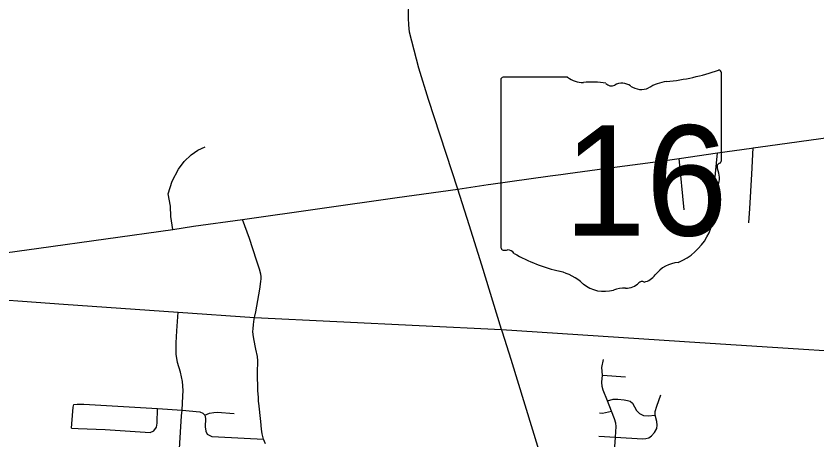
# Model space of a CAD drawing. Extents: x 1755200 to 1902939, y 644115 to 788070.
# Drawn here: x 1874924 to 1885043, y 719143 to 724496 of the extents above; entities that cross this region are included whole.
import ezdxf

# ---------------------------------------------------------------- set-up
doc = ezdxf.new("R2010")
doc.units = 0
for name, color, linetype in [('GM_X_City_Street', 7, 'Continuous'), ('GM_X_State_Route', 7, 'Continuous'), ('GM_X_State_Shield', 7, 'Continuous'), ('GM_X_Township', 7, 'Continuous')]:
    doc.layers.add(name, color=color, linetype=linetype)

msp = doc.modelspace()

# ---------------------------------------------------------------- linework, layer by layer
at = {"layer": 'GM_X_City_Street'}
for points in [[(1880506, 722312), (1880135, 723442), (1880015, 723839), (1879897, 724293), (1879887, 724385), (1879884, 724470), (1879884, 724550), (1879888, 724618), (1879899, 724708), (1879921, 724815), (1879943, 724900), (1879975, 724999), (1880020, 725104), (1880065, 725198), (1880097, 725256), (1880141, 725331), (1880204, 725416), (1880252, 725477), (1880291, 725522)], [(1876905, 721803), (1876882, 721967), (1876874, 722095), (1876845, 722253), (1876896, 722411), (1876975, 722563), (1877048, 722660), (1877138, 722742), (1877222, 722803), (1877314, 722845)], [(1884182, 721887), (1884196, 722066), (1884222, 722500), (1884235, 722831)], [(1883363, 722051), (1883303, 722696)], [(1883749, 722371), (1883750, 722376), (1883788, 722767)], [(1880648, 721860), (1880506, 722312)], [(1883721, 721861), (1883749, 722371)], [(1877943, 720708), (1877954, 720762), (1877979, 720903), (1878004, 721047), (1878017, 721143), (1878021, 721179), (1878023, 721207), (1878017, 721238), (1878001, 721301), (1877964, 721413), (1877873, 721689), (1877787, 721929)], [(1881071, 720503), (1881059, 720539), (1880807, 721352), (1880648, 721860)], [(1876679, 717105), (1876723, 717135), (1876778, 717174), (1876816, 717222), (1876853, 717284), (1876879, 717369), (1876936, 718181), (1876981, 718897), (1877015, 719448), (1877023, 719520), (1877031, 719697), (1877034, 719770), (1877029, 719882), (1877001, 719999), (1876966, 720121), (1876948, 720227), (1876947, 720372), (1876956, 720520), (1876972, 720757)], [(1877991, 719609), (1877989, 719629), (1877986, 719680), (1877978, 719770), (1877975, 719993), (1877978, 720143), (1877973, 720196), (1877955, 720291), (1877927, 720422), (1877920, 720474), (1877917, 720511), (1877919, 720545), (1877925, 720601), (1877934, 720667), (1877939, 720690), (1877943, 720708)], [(1883254, 713633), (1883228, 713689), (1883167, 713846), (1883116, 713980), (1883014, 714292), (1882943, 714504), (1882719, 715222), (1882540, 715774), (1882307, 716541), (1882096, 717197), (1881749, 718303), (1881535, 719006), (1881178, 720159), (1881071, 720503)], [(1882477, 718877), (1882496, 719179), (1882506, 719315), (1882503, 719356), (1882487, 719410), (1882449, 719507), (1882396, 719639), (1882340, 719774), (1882331, 719820), (1882326, 719874), (1882335, 719960), (1882326, 720060), (1882345, 720160)], [(1882335, 719960), (1882625, 719941)], [(1882396, 719639), (1882467, 719657), (1882528, 719657), (1882606, 719652), (1882648, 719643), (1882681, 719632), (1882711, 719609), (1882739, 719564), (1882764, 719515), (1882799, 719478), (1882853, 719451), (1882911, 719447), (1883000, 719458)], [(1882496, 719179), (1882839, 719157), (1882882, 719161), (1882918, 719171), (1882951, 719197), (1882989, 719239), (1883019, 719290), (1883026, 719332), (1883021, 719376), (1883000, 719458), (1882998, 719505), (1883018, 719569), (1883072, 719712)], [(1875625, 719293), (1875628, 719349), (1875645, 719559), (1875654, 719591)], [(1875654, 719591), (1875698, 719596), (1875781, 719594), (1876712, 719540), (1877023, 719520), (1877248, 719499), (1877285, 719482), (1877309, 719456), (1877317, 719415), (1877313, 719310), (1877321, 719253), (1877340, 719217)], [(1878078, 719093), (1878050, 719152), (1878033, 719223), (1878026, 719280), (1878016, 719376), (1877991, 719609)], [(1875625, 719293), (1875708, 719287), (1876050, 719277), (1876618, 719237), (1876666, 719258), (1876698, 719304), (1876706, 719355), (1876712, 719540)], [(1877309, 719456), (1877370, 719483), (1877425, 719492), (1877465, 719493), (1877682, 719477)], [(1882296, 719486), (1882334, 719480), (1882449, 719507)], [(1877340, 719217), (1877398, 719187), (1877483, 719183), (1878050, 719152)], [(1882287, 719192), (1882496, 719179)]]:
    msp.add_lwpolyline(points, dxfattribs=at)
at = {"layer": 'GM_X_State_Route'}
for points in [[(1884423, 722857), (1886155, 723098), (1886207, 723105), (1886251, 723112)], [(1883066, 722665), (1883303, 722696), (1883788, 722767), (1884214, 722828)], [(1884214, 722828), (1884235, 722831), (1884423, 722857)], [(1881707, 722482), (1881806, 722496), (1881894, 722508), (1882359, 722573), (1883066, 722665)], [(1880924, 722373), (1881672, 722477), (1881707, 722482)], [(1874386, 721450), (1875212, 721565), (1876905, 721803), (1877168, 721841), (1877787, 721929), (1879739, 722207), (1880506, 722312), (1880890, 722368), (1880924, 722373)]]:
    msp.add_lwpolyline(points, dxfattribs=at)
at = {"layer": 'GM_X_State_Shield'}
for p, q in [((1881893, 723725), (1881078, 723725)), ((1883835, 722672), (1883835, 723777)), ((1881050, 723689), (1881050, 721575)), ((1883835, 722672), (1883835, 722672))]:
    msp.add_line(p, q, dxfattribs=at)
for centre, radius, start, end in [((1882843, 726606), 2953, 275.8445, 288.9065), ((1883804, 723782), 31, 351.8621, 97.738), ((1881082, 723693), 32.3, 98.1301, 188.1301), ((1882087, 723970), 313, 231.6195, 271.1119), ((1882191, 722539), 1123, 80.4867, 94.9883), ((1882446, 723704), 90.3, 219.7921, 297.1024), ((1882579, 723460), 188, 54.4667, 119.1411), ((1882821, 723795), 226, 233.8562, 294.8282), ((1883220, 723079), 594, 97.3462, 120.7689), ((1883828, 722591), 48, 107.944, 210.337), ((1883802, 722668), 33.2, 289.6038, 7.7341), ((1883522, 722451), 288, 340.033, 23.6496), ((1883946, 722209), 210, 136.8065, 186.9296), ((1883008, 722069), 739, 292.3089, 8.9858), ((1881083, 721571), 32.5, 171.9584, 258.3066), ((1881088, 721787), 248, 267.339, 280.6039), ((1881138, 721453), 89.5, 29.7484, 93.2717), ((1882269, 723352), 2132, 240.4129, 257.1985), ((1883320, 720982), 404, 94.4031, 142.5768), ((1881633, 720626), 667, 47.1842, 75.836), ((1882807, 721370), 239, 282.8732, 323.2771), ((1882355, 721443), 423, 230.7004, 286.2918), ((1882630, 721285), 226, 268.777, 315.5493), ((1882834, 721080), 63.5, 65.7517, 132.6484), ((1882599, 720712), 348, 85.6951, 111.2099)]:
    msp.add_arc(centre, radius, start, end, dxfattribs=at)
at = {"layer": 'GM_X_Township'}
msp.add_lwpolyline([(1874254, 720949), (1875526, 720860), (1876972, 720757), (1877939, 720690), (1881059, 720539), (1883562, 720375), (1886446, 720187), (1890201, 719965)], dxfattribs=at)

# ---------------------------------------------------------------- texts
at = {"layer": 'GM_X_State_Shield'}
msp.add_text('16', height=1392.2, dxfattribs=at).set_placement((1881844, 721724))

doc.saveas('drawing.dxf')
